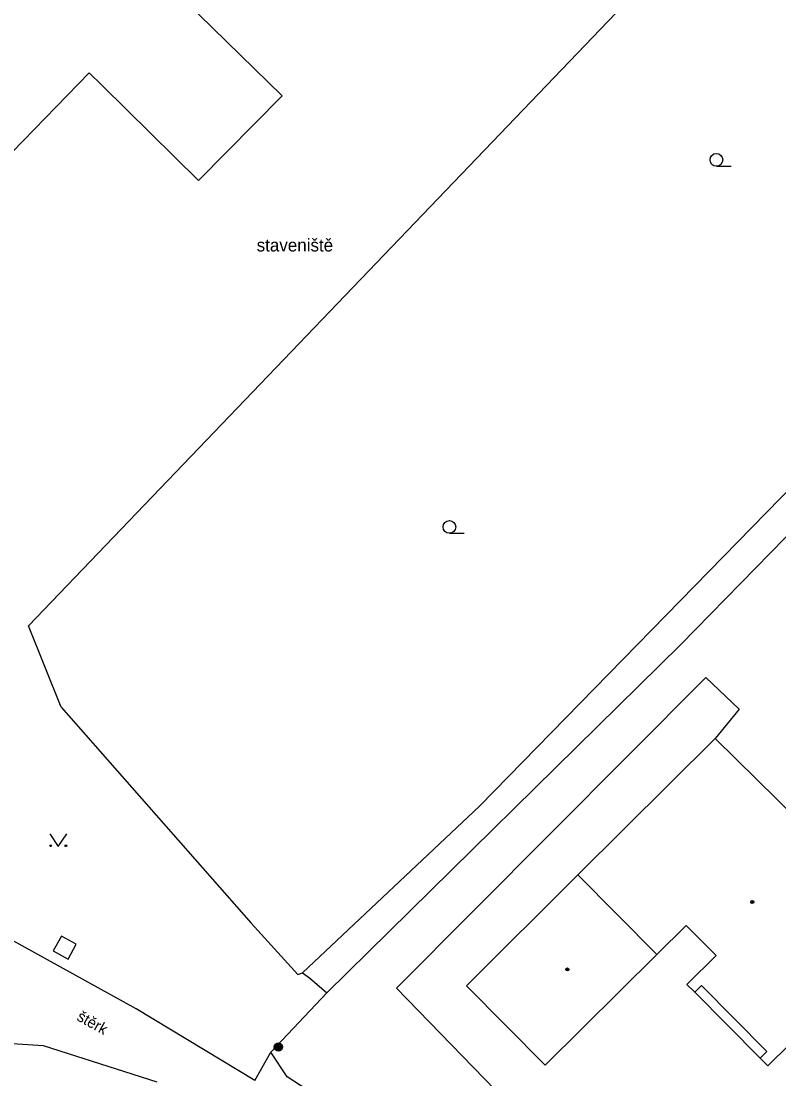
# Model space of a CAD drawing. Extents: x -598233 to -596890, y -1157848 to -1156431.
# Drawn here: x -598000.2 to -597955.5, y -1156780.6 to -1156718.1 of the extents above; entities that cross this region are included whole.
import ezdxf

# ---------------------------------------------------------------- set-up
doc = ezdxf.new("R2010")
doc.units = 0
for name, color, linetype in [('Level 10', 7, 'Continuous'), ('Level 11', 7, 'Continuous'), ('Level 25', 7, 'Continuous'), ('Level 26', 7, 'Continuous'), ('Level 36', 7, 'Continuous'), ('Level 39', 7, 'Continuous'), ('Level 40', 7, 'Continuous'), ('Level 42', 7, 'Continuous'), ('Level 5', 7, 'Continuous'), ('Level 51', 7, 'Continuous'), ('Level 7', 7, 'Continuous'), ('Level 8', 7, 'Continuous')]:
    doc.layers.add(name, color=color, linetype=linetype)

msp = doc.modelspace()

# ---------------------------------------------------------------- linework, layer by layer
at = {"layer": 'Level 10'}
msp.add_lwpolyline([(-597982.03, -1156703.17), (-597982.28, -1156703.34), (-597987.84, -1156709.11), (-597988, -1156709.29), (-597988.12, -1156709.56), (-597988.13, -1156709.81), (-597988.1, -1156710.05), (-597987.99, -1156710.31), (-597987.81, -1156710.49), (-597986.8, -1156711.44), (-597991.32, -1156716.1599), (-597990.58, -1156716.95), (-597984.83, -1156722.55), (-597989.76, -1156727.55), (-597995.45, -1156721.94), (-597996.2199, -1156721.19), (-598000.77, -1156725.88), (-598001.03, -1156725.6)], dxfattribs=at)
at = {"layer": 'Level 11'}
for points in [[(-597974.37, -1156784.47), (-597971.6, -1156781.91), (-597978.08, -1156775.23), (-597959.82, -1156756.9), (-597957.84, -1156758.76), (-597959.27, -1156760.49)], [(-597993.45, -1156776.46), (-598000.93, -1156772.32)], [(-597986.43, -1156780.68), (-597993.45, -1156776.46)], [(-598002.82, -1156778.8), (-598002.27, -1156778.4), (-597998.93, -1156778.62), (-597992.22, -1156780.77)], [(-597986.43, -1156780.68), (-597985.5, -1156779.01)]]:
    msp.add_lwpolyline(points, dxfattribs=at)
at = {"layer": 'Level 25'}
for radius in [0.25, 0.2, 0.15, 0.1, 0.05]:
    msp.add_circle((-597985.05, -1156778.71), radius, dxfattribs=at)
at = {"layer": 'Level 26'}
msp.add_lwpolyline([(-597996.9804, -1156772.6447), (-597997.8553, -1156772.1604), (-597998.3396, -1156773.0353), (-597997.4647, -1156773.5196)], close=True, dxfattribs=at)
at = {"layer": 'Level 36'}
for p, q in [((-597959.19, -1156726.705), (-597958.315, -1156726.705)), ((-597974.95, -1156748.375), (-597974.075, -1156748.375))]:
    msp.add_line(p, q, dxfattribs=at)
msp.add_lwpolyline([(-597998.54, -1156766.13), (-597998.04, -1156766.88), (-597997.54, -1156766.13)], dxfattribs=at)
for centre, radius in [((-597959.1901, -1156726.3299), 0.375), ((-597974.9501, -1156747.9999), 0.375), ((-597998.4902, -1156766.8298), 0.05), ((-597997.5908, -1156766.8298), 0.05)]:
    msp.add_circle(centre, radius, dxfattribs=at)
at = {"layer": 'Level 39'}
for centre, radius in [((-597957.07, -1156770.15), 0.09), ((-597957.07, -1156770.15), 0.0398), ((-597967.99, -1156774.13), 0.09), ((-597967.99, -1156774.13), 0.0398)]:
    msp.add_circle(centre, radius, dxfattribs=at)
at = {"layer": 'Level 5'}
for points in [[(-597959.27, -1156760.49), (-597967.37, -1156768.54)], [(-597954.38, -1156765.3), (-597959.27, -1156760.49)], [(-597973.95, -1156775.09), (-597967.37, -1156768.54)], [(-597967.37, -1156768.54), (-597962.7, -1156773.24)], [(-597962.7, -1156773.24), (-597960.98, -1156771.53)], [(-597960.98, -1156771.53), (-597959.21, -1156773.3)], [(-597969.29, -1156779.78), (-597962.7, -1156773.24)], [(-597959.21, -1156773.3), (-597960.93, -1156775.02)], [(-597973.95, -1156775.09), (-597969.29, -1156779.78)], [(-597960.93, -1156775.02), (-597960.4699, -1156775.48)], [(-597960.4699, -1156775.48), (-597960.08, -1156775.08)], [(-597960.08, -1156775.08), (-597956.21, -1156778.9699)], [(-597960.4699, -1156775.48), (-597956.61, -1156779.36)], [(-597956.21, -1156778.9699), (-597956.61, -1156779.36)], [(-597956.15, -1156779.82), (-597954.86, -1156778.54)], [(-597956.61, -1156779.36), (-597956.15, -1156779.82)]]:
    msp.add_lwpolyline(points, dxfattribs=at)
at = {"layer": 'Level 51'}
msp.add_lwpolyline([(-597997.87, -1156758.65), (-597999.8, -1156753.85), (-597965.58, -1156718.14), (-597954.17, -1156706.24), (-597931.24, -1156682.31)], dxfattribs=at)
at = {"layer": 'Level 7'}
for points in [[(-597951.1599, -1156741.95), (-597973.18, -1156764.5), (-597983.62, -1156774.34)], [(-597961.31, -1156754.96), (-597949.79, -1156743.19)], [(-597982.19, -1156775.52), (-597961.31, -1156754.96)], [(-597997.87, -1156758.65), (-597986.66, -1156771.39)], [(-597983.89, -1156774.43), (-597983.62, -1156774.34)], [(-597983.62, -1156774.34), (-597983.21, -1156774.62)], [(-597982.19, -1156775.52), (-597985.5, -1156779.01)], [(-597974.88, -1156785.32), (-597975.51, -1156786.32), (-597976.03, -1156786), (-597984.52, -1156780.48), (-597985.5, -1156779.01)]]:
    msp.add_lwpolyline(points, dxfattribs=at)
at = {"layer": 'Level 8'}
for points in [[(-597986.66, -1156771.39), (-597983.89, -1156774.43)], [(-597983.21, -1156774.62), (-597982.19, -1156775.52)]]:
    msp.add_lwpolyline(points, dxfattribs=at)

# ---------------------------------------------------------------- texts
at = {"layer": 'Level 40'}
msp.add_text('štěrk', height=0.65, rotation=331.036507, dxfattribs=at).set_placement((-597997, -1156777.1))
at = {"layer": 'Level 42'}
msp.add_text('staveniště', height=0.75, dxfattribs=at).set_placement((-597986.33, -1156731.74))

doc.saveas('drawing.dxf')
